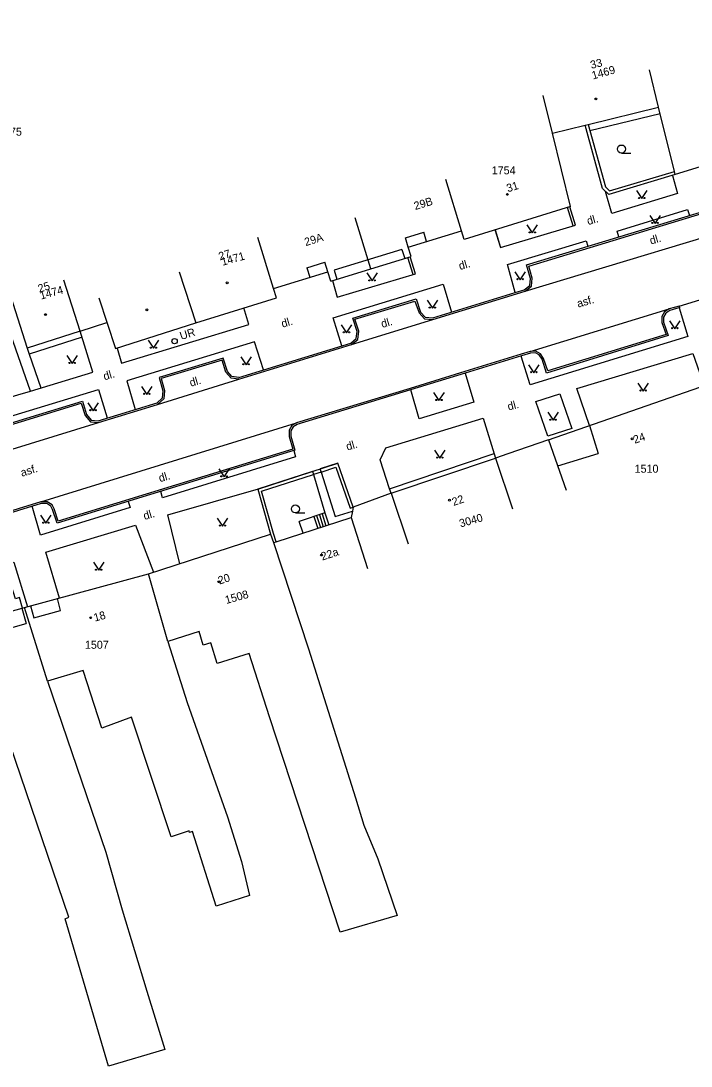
# Model space of a CAD drawing. Extents: x -584400 to -581602, y -1210894 to -1208793.
# Drawn here: x -583100 to -583037.3, y -1209585.2 to -1209487.3 of the extents above; entities that cross this region are included whole.
import ezdxf

# ---------------------------------------------------------------- set-up
doc = ezdxf.new("R2010")
doc.units = 0
for name, color, linetype in [('BUDOVY_MĚŘ', 7, 'Continuous'), ('BUDOVY_NEMĚŘ', 7, 'Continuous'), ('POMOC_POPIS', 7, 'Continuous'), ('ROZHRANÍ_PLOCH', 7, 'Continuous'), ('ZN_BUDOV', 7, 'Continuous'), ('ZN_DOPLŇKOVÉ', 7, 'Continuous'), ('ZN_KULTUR', 7, 'Continuous'), ('Č_POPIS_EVID', 7, 'Continuous')]:
    doc.layers.add(name, color=color, linetype=linetype)

msp = doc.modelspace()

# ---------------------------------------------------------------- linework, layer by layer
at = {"layer": 'BUDOVY_MĚŘ'}
for points in [[(-583040.3, -1209495.41), (-583041.16, -1209491.91)], [(-583050.25, -1209497.82), (-583051.1, -1209494.32)], [(-583050.25, -1209497.82), (-583047.18, -1209497.08), (-583046.89, -1209497.01), (-583040.3, -1209495.41)], [(-583028.98, -1209498.72), (-583038.76, -1209501.72), (-583038.83, -1209501.43), (-583040.3, -1209495.41)], [(-583048.56, -1209504.71), (-583050.25, -1209497.82)], [(-583058.76, -1209506.97), (-583060.23, -1209502.19)], [(-583048.56, -1209504.71), (-583058.51, -1209507.79), (-583058.76, -1209506.97)], [(-583067.25, -1209510.55), (-583068.71, -1209505.76)], [(-583103.02, -1209506.79), (-583099.45, -1209517.98)], [(-583067.25, -1209510.55), (-583063.48, -1209509.4), (-583063.76, -1209508.5), (-583058.76, -1209506.97)], [(-583076.38, -1209512.38), (-583077.85, -1209507.6)], [(-583085.19, -1209510.83), (-583083.65, -1209515.59), (-583076.1, -1209513.27), (-583076.38, -1209512.38)], [(-583076.38, -1209512.38), (-583071.28, -1209510.81)], [(-583071.01, -1209511.7), (-583071.28, -1209510.81)], [(-583071.01, -1209511.7), (-583067.25, -1209510.55)], [(-583094.47, -1209516.37), (-583096.01, -1209511.61)], [(-583094.47, -1209516.37), (-583099.45, -1209517.98)], [(-583050.61, -1209526.55), (-583036.43, -1209521.64)], [(-583050.61, -1209526.55), (-583048.97, -1209531.27)], [(-583065.36, -1209531.56), (-583055.58, -1209528.27), (-583053.99, -1209533.01)], [(-583065.36, -1209531.56), (-583063.76, -1209536.3)], [(-583076.36, -1209536.19), (-583076.11, -1209536.11), (-583069.08, -1209533.85), (-583067.55, -1209538.61)], [(-583088.07, -1209539.12), (-583076.66, -1209535.41), (-583076.36, -1209536.19)], [(-583099.7, -1209542.27), (-583088.07, -1209539.12)], [(-583112.2, -1209545.75), (-583099.7, -1209542.27)]]:
    msp.add_lwpolyline(points, dxfattribs=at)
at = {"layer": 'BUDOVY_NEMĚŘ'}
for points in [[(-583076.36, -1209536.19), (-583073.08, -1209546.13), (-583068.69, -1209560.1), (-583067.91, -1209562.65), (-583066.59, -1209565.82), (-583064.8, -1209571.12), (-583070.11, -1209572.66), (-583076.74, -1209552.52), (-583078.64, -1209546.56), (-583081.63, -1209547.52), (-583082.23, -1209545.57), (-583082.97, -1209545.78), (-583083.32, -1209544.5), (-583086.26, -1209545.46)], [(-583086.26, -1209545.46), (-583088.07, -1209539.12)], [(-583097.54, -1209549.17), (-583099.7, -1209542.27)], [(-583086.26, -1209545.46), (-583084.46, -1209551.15), (-583080.69, -1209561.88), (-583079.38, -1209566.05), (-583078.61, -1209569.24), (-583081.75, -1209570.23), (-583083.95, -1209563.26), (-583084.24, -1209563.35), (-583084.28, -1209563.17), (-583085.95, -1209563.74), (-583089.67, -1209552.55), (-583092.45, -1209553.56), (-583094.18, -1209548.17), (-583097.54, -1209549.17)], [(-583097.54, -1209549.17), (-583092.06, -1209565.18), (-583090.55, -1209570.58), (-583088.22, -1209578.21), (-583086.56, -1209583.65), (-583091.83, -1209585.22), (-583095.87, -1209571.43), (-583095.55, -1209571.27), (-583101.52, -1209553.67), (-583102.2, -1209553.86), (-583102.41, -1209553.09), (-583109.25, -1209554.98)]]:
    msp.add_lwpolyline(points, dxfattribs=at)
at = {"layer": 'ROZHRANÍ_PLOCH'}
for points in [[(-583099.11, -1209521.99), (-583104.91, -1209505.55), (-583111.13, -1209493.39), (-583114.28, -1209487.32)], [(-583046.73, -1209497.58), (-583040.16, -1209495.99)], [(-583038.99, -1209501.79), (-583038.52, -1209503.48), (-583044.67, -1209505.36), (-583045.27, -1209503.3)], [(-583069.14, -1209517.5), (-583068.63, -1209517.07), (-583068.54, -1209516.41), (-583068.95, -1209515.17), (-583063.02, -1209513.36), (-583062.59, -1209514.59), (-583062.15, -1209515.08), (-583061.46, -1209515.13), (-583053.73, -1209512.77), (-583052.88, -1209512.51), (-583052.36, -1209512.1), (-583052.3, -1209511.44), (-583052.66, -1209510.17), (-583029.67, -1209503.19), (-583029.32, -1209504.48), (-583028.86, -1209505), (-583028.19, -1209505.04)], [(-583052.8, -1209512.65), (-583052.21, -1209512.18), (-583052.14, -1209511.42), (-583052.46, -1209510.28), (-583029.78, -1209503.39), (-583029.46, -1209504.56), (-583028.93, -1209505.15), (-583028.17, -1209505.2)], [(-583055.61, -1209506.89), (-583055.1, -1209508.55), (-583048.08, -1209506.45), (-583048.63, -1209504.73)], [(-583052.8, -1209512.65), (-583028.17, -1209505.2)], [(-583048.31, -1209506.52), (-583048.85, -1209504.8)], [(-583044.02, -1209507.55), (-583044.17, -1209507.01), (-583037.6, -1209504.97), (-583037.42, -1209505.54)], [(-583063.76, -1209508.5), (-583064.02, -1209507.64), (-583062.3, -1209507.11)], [(-583062.03, -1209507.97), (-583062.3, -1209507.11)], [(-583055.15, -1209508.4), (-583055.61, -1209506.89)], [(-583053.73, -1209512.77), (-583054.47, -1209510.15), (-583047.1, -1209507.91), (-583046.93, -1209508.43)], [(-583070.84, -1209511.65), (-583070.4, -1209513.2), (-583063.07, -1209511), (-583063.58, -1209509.43)], [(-583064.34, -1209508.72), (-583070.69, -1209510.66), (-583070.43, -1209511.52)], [(-583064.34, -1209508.72), (-583064.07, -1209509.58)], [(-583038.37, -1209514.03), (-583020.77, -1209508.63)], [(-583073.25, -1209510.45), (-583071.55, -1209509.93)], [(-583071.28, -1209510.81), (-583071.55, -1209509.93)], [(-583063.29, -1209511.07), (-583063.79, -1209509.49)], [(-583073.25, -1209510.45), (-583072.98, -1209511.33)], [(-583069.97, -1209517.75), (-583070.77, -1209515.12), (-583060.48, -1209511.98), (-583059.7, -1209514.59)], [(-583061.44, -1209515.29), (-583052.8, -1209512.65)], [(-583091.01, -1209517.97), (-583090.6, -1209519.37), (-583078.69, -1209515.75), (-583079.16, -1209514.21)], [(-583038.33, -1209514.18), (-583039.25, -1209514.45), (-583039.63, -1209514.68), (-583039.85, -1209515.06), (-583039.83, -1209515.53), (-583039.41, -1209516.78), (-583050.79, -1209520.31), (-583051.22, -1209519), (-583051.48, -1209518.61), (-583051.84, -1209518.41), (-583052.29, -1209518.44), (-583053.14, -1209518.7), (-583058.41, -1209520.32), (-583063.53, -1209521.89), (-583074.17, -1209525.12)], [(-583069.06, -1209517.64), (-583068.48, -1209517.15), (-583068.38, -1209516.39), (-583068.75, -1209515.27), (-583063.12, -1209513.56), (-583062.73, -1209514.67), (-583062.23, -1209515.23), (-583061.44, -1209515.29)], [(-583038.39, -1209514.2), (-583037.58, -1209516.88), (-583052.34, -1209521.41), (-583053.16, -1209518.71)], [(-583038.33, -1209514.18), (-583038.37, -1209514.03), (-583039.32, -1209514.3), (-583039.75, -1209514.57), (-583040.01, -1209515.02), (-583039.99, -1209515.56), (-583039.61, -1209516.68), (-583050.69, -1209520.11), (-583051.07, -1209518.93), (-583051.37, -1209518.49), (-583051.8, -1209518.25), (-583052.32, -1209518.28)], [(-583052.32, -1209518.28), (-583039.32, -1209514.3)], [(-583069.06, -1209517.64), (-583061.44, -1209515.29)], [(-583094.29, -1209516.94), (-583099.25, -1209518.55)], [(-583099.11, -1209521.99), (-583093.29, -1209520.22), (-583094.47, -1209516.37)], [(-583099.45, -1209517.98), (-583099.25, -1209518.55)], [(-583077.32, -1209520.01), (-583078.15, -1209517.37), (-583090.11, -1209521.02), (-583089.32, -1209523.72)], [(-583079.61, -1209520.72), (-583069.14, -1209517.5)], [(-583079.6, -1209520.88), (-583069.06, -1209517.64)], [(-583099.25, -1209518.55), (-583098.17, -1209521.7)], [(-583079.61, -1209520.72), (-583080.26, -1209520.64), (-583080.69, -1209520.15), (-583081.07, -1209518.9), (-583087.09, -1209520.71), (-583086.73, -1209521.97), (-583086.79, -1209522.65), (-583087.27, -1209523.09)], [(-583079.6, -1209520.88), (-583080.34, -1209520.79), (-583080.83, -1209520.23), (-583081.17, -1209519.09), (-583086.89, -1209520.82), (-583086.57, -1209521.95), (-583086.63, -1209522.71), (-583087.22, -1209523.25)], [(-583052.32, -1209518.28), (-583053.19, -1209518.55), (-583058.46, -1209520.17), (-583063.58, -1209521.74), (-583074.22, -1209524.97)], [(-583046.78, -1209525.21), (-583047.97, -1209521.75), (-583037.11, -1209518.46), (-583036.03, -1209521.5)], [(-583087.22, -1209523.25), (-583079.6, -1209520.88)], [(-583058.42, -1209520.32), (-583057.62, -1209523.02), (-583062.73, -1209524.6), (-583063.52, -1209521.89)], [(-583116.71, -1209527.34), (-583100.32, -1209522.35), (-583099.11, -1209521.99)], [(-583116.17, -1209528.96), (-583092.76, -1209521.83), (-583091.94, -1209524.51)], [(-583114.5, -1209530.49), (-583112.88, -1209531.12), (-583111.88, -1209530.83), (-583111.32, -1209530.31), (-583111.28, -1209529.55), (-583111.59, -1209528.39), (-583094.37, -1209523.13), (-583094.01, -1209524.27), (-583093.51, -1209524.86), (-583092.76, -1209524.93)], [(-583114.43, -1209530.35), (-583112.87, -1209530.95), (-583111.96, -1209530.69), (-583111.48, -1209530.24), (-583111.44, -1209529.57), (-583111.78, -1209528.28), (-583094.27, -1209522.93), (-583093.87, -1209524.19), (-583093.43, -1209524.71), (-583092.78, -1209524.77)], [(-583092.78, -1209524.77), (-583087.27, -1209523.09)], [(-583050.68, -1209526.22), (-583051.81, -1209522.96), (-583049.56, -1209522.25), (-583048.44, -1209525.51), (-583050.68, -1209526.22)], [(-583092.76, -1209524.93), (-583087.22, -1209523.25)], [(-583111.88, -1209530.83), (-583092.76, -1209524.93)], [(-583074.22, -1209524.97), (-583074.65, -1209525.23), (-583074.91, -1209525.66), (-583074.91, -1209526.24), (-583074.57, -1209527.42), (-583096.53, -1209534.18), (-583096.9, -1209533.02), (-583097.11, -1209532.65), (-583097.56, -1209532.36), (-583098.16, -1209532.36)], [(-583098.16, -1209532.36), (-583074.22, -1209524.97)], [(-583074.14, -1209525.11), (-583074.53, -1209525.35), (-583074.75, -1209525.71), (-583074.75, -1209526.22), (-583074.37, -1209527.53), (-583096.63, -1209534.38), (-583097.05, -1209533.08), (-583097.23, -1209532.76), (-583097.61, -1209532.52), (-583098.14, -1209532.52)], [(-583065.36, -1209531.56), (-583065.5, -1209531.14), (-583066.37, -1209528.43), (-583065.85, -1209527.32), (-583056.74, -1209524.53), (-583055.58, -1209528.27)], [(-583046.77, -1209525.22), (-583045.96, -1209527.83)], [(-583074.46, -1209527.55), (-583074.3, -1209528.14), (-583086.75, -1209531.98), (-583086.93, -1209531.4)], [(-583065.5, -1209531.14), (-583055.71, -1209527.84)], [(-583049.75, -1209529.01), (-583045.96, -1209527.83)], [(-583077.85, -1209531.18), (-583070.34, -1209528.75)], [(-583072.72, -1209529.51), (-583072.62, -1209529.81)], [(-583071.92, -1209529.58), (-583072.62, -1209529.81)], [(-583072.62, -1209529.81), (-583071.56, -1209533.41)], [(-583072.02, -1209529.27), (-583071.92, -1209529.58)], [(-583071.92, -1209529.58), (-583070.6, -1209533.73), (-583068.97, -1209533.23)], [(-583085.13, -1209538.17), (-583086.27, -1209533.6), (-583077.78, -1209531.16)], [(-583098.16, -1209532.36), (-583106.69, -1209534.99)], [(-583098.14, -1209532.52), (-583106.65, -1209535.15)], [(-583089.99, -1209532.35), (-583089.79, -1209532.91), (-583098.19, -1209535.49), (-583098.96, -1209532.78)], [(-583069.2, -1209532.97), (-583068.91, -1209532.87)], [(-583068.91, -1209532.87), (-583068.97, -1209533.23), (-583069.08, -1209533.85)], [(-583071.56, -1209533.41), (-583073.96, -1209534.2)], [(-583072.59, -1209533.74), (-583072.23, -1209534.86)], [(-583072.33, -1209533.66), (-583071.97, -1209534.78)], [(-583072.07, -1209533.58), (-583071.71, -1209534.7)], [(-583071.82, -1209533.49), (-583071.46, -1209534.61)], [(-583071.56, -1209533.41), (-583071.2, -1209534.53)], [(-583096.4, -1209541.38), (-583097.69, -1209537.09), (-583089.28, -1209534.54), (-583087.6, -1209538.97)], [(-583073.59, -1209535.3), (-583073.96, -1209534.2)], [(-583099.88, -1209542.32), (-583100.17, -1209541.33), (-583100.53, -1209541.44), (-583101.52, -1209538.3), (-583100.68, -1209538.03), (-583099.41, -1209542.19)], [(-583099.11, -1209542.11), (-583098.8, -1209543.22), (-583096.31, -1209542.54), (-583096.61, -1209541.43)], [(-583099.94, -1209542.34), (-583099.54, -1209543.77)], [(-583103.28, -1209543.26), (-583102.88, -1209544.71), (-583099.54, -1209543.77)]]:
    msp.add_lwpolyline(points, dxfattribs=at)
at = {"layer": 'ZN_BUDOV'}
for centre in [(-583046.19, -1209494.63), (-583054.47, -1209503.57), (-583080.71, -1209511.85), (-583088.22, -1209514.38), (-583097.72, -1209514.83), (-583042.78, -1209526.46), (-583059.89, -1209532.22), (-583071.88, -1209537.35), (-583081.5, -1209539.85), (-583093.49, -1209543.22)]:
    msp.add_circle(centre, 0.0875, dxfattribs=at)
at = {"layer": 'ZN_DOPLŇKOVÉ'}
for points in [[(-583038.76, -1209501.72), (-583044.98, -1209503.57), (-583045.56, -1209503.02), (-583047.18, -1209497.08)], [(-583046.89, -1209497.01), (-583045.29, -1209502.86), (-583044.9, -1209503.24), (-583038.83, -1209501.43)], [(-583092.72, -1209513.26), (-583091.18, -1209518.02), (-583083.65, -1209515.59)], [(-583094.47, -1209516.37), (-583091.97, -1209515.57)], [(-583050.61, -1209526.55), (-583054.41, -1209527.87)], [(-583054.41, -1209527.87), (-583055.58, -1209528.27)], [(-583068.91, -1209532.87), (-583070.34, -1209528.75), (-583072.01, -1209529.29)], [(-583072.72, -1209529.52), (-583077.85, -1209531.18), (-583076.66, -1209535.41)], [(-583076.12, -1209536.11), (-583076.37, -1209535.33), (-583077.48, -1209531.38), (-583072.62, -1209529.81)], [(-583071.92, -1209529.58), (-583070.52, -1209529.13), (-583069.2, -1209532.97)], [(-583065.36, -1209531.56), (-583068.91, -1209532.87)]]:
    msp.add_lwpolyline(points, dxfattribs=at)
for radius in [0.25, 0.0005]:
    msp.add_circle((-583085.63, -1209517.32), radius, dxfattribs=at)
at = {"layer": 'ZN_KULTUR'}
for p, q in [((-583043.78, -1209499.695), (-583042.905, -1209499.695)), ((-583074.32, -1209533.405), (-583073.445, -1209533.405))]:
    msp.add_line(p, q, dxfattribs=at)
for points in [[(-583042.38, -1209503.21), (-583041.88, -1209503.96), (-583041.38, -1209503.21)], [(-583041.14, -1209505.54), (-583040.64, -1209506.29), (-583040.14, -1209505.54)], [(-583052.63, -1209506.43), (-583052.13, -1209507.18), (-583051.63, -1209506.43)], [(-583067.64, -1209510.93), (-583067.14, -1209511.68), (-583066.64, -1209510.93)], [(-583053.76, -1209510.81), (-583053.26, -1209511.56), (-583052.76, -1209510.81)], [(-583061.99, -1209513.47), (-583061.49, -1209514.22), (-583060.99, -1209513.47)], [(-583070.03, -1209515.79), (-583069.53, -1209516.54), (-583069.03, -1209515.79)], [(-583039.28, -1209515.4), (-583038.78, -1209516.15), (-583038.28, -1209515.4)], [(-583088.11, -1209517.23), (-583087.61, -1209517.98), (-583087.11, -1209517.23)], [(-583095.73, -1209518.66), (-583095.23, -1209519.41), (-583094.73, -1209518.66)], [(-583079.44, -1209518.78), (-583078.94, -1209519.53), (-583078.44, -1209518.78)], [(-583052.49, -1209519.52), (-583051.99, -1209520.27), (-583051.49, -1209519.52)], [(-583088.72, -1209521.55), (-583088.22, -1209522.3), (-583087.72, -1209521.55)], [(-583061.37, -1209522.13), (-583060.87, -1209522.88), (-583060.37, -1209522.13)], [(-583042.24, -1209521.24), (-583041.74, -1209521.99), (-583041.24, -1209521.24)], [(-583093.77, -1209523.08), (-583093.27, -1209523.83), (-583092.77, -1209523.08)], [(-583050.69, -1209523.98), (-583050.19, -1209524.73), (-583049.69, -1209523.98)], [(-583061.3, -1209527.52), (-583060.8, -1209528.27), (-583060.3, -1209527.52)], [(-583081.5, -1209529.28), (-583081, -1209530.03), (-583080.5, -1209529.28)], [(-583098.18, -1209533.62), (-583097.68, -1209534.37), (-583097.18, -1209533.62)], [(-583081.65, -1209533.89), (-583081.15, -1209534.64), (-583080.65, -1209533.89)], [(-583093.24, -1209538.03), (-583092.74, -1209538.78), (-583092.24, -1209538.03)]]:
    msp.add_lwpolyline(points, dxfattribs=at)
for centre, radius in [((-583043.78, -1209499.32), 0.375), ((-583042.13, -1209503.91), 0.05), ((-583041.63, -1209503.91), 0.05), ((-583040.89, -1209506.24), 0.05), ((-583040.39, -1209506.24), 0.05), ((-583052.38, -1209507.13), 0.05), ((-583051.88, -1209507.13), 0.05), ((-583067.39, -1209511.63), 0.05), ((-583066.89, -1209511.63), 0.05), ((-583053.51, -1209511.51), 0.05), ((-583053.01, -1209511.51), 0.05), ((-583061.74, -1209514.17), 0.05), ((-583061.24, -1209514.17), 0.05), ((-583039.03, -1209516.1), 0.05), ((-583038.53, -1209516.1), 0.05), ((-583069.78, -1209516.49), 0.05), ((-583069.28, -1209516.49), 0.05), ((-583087.86, -1209517.93), 0.05), ((-583087.36, -1209517.93), 0.05), ((-583095.48, -1209519.36), 0.05), ((-583094.98, -1209519.36), 0.05), ((-583079.19, -1209519.48), 0.05), ((-583078.69, -1209519.48), 0.05), ((-583052.24, -1209520.22), 0.05), ((-583051.74, -1209520.22), 0.05), ((-583041.99, -1209521.94), 0.05), ((-583041.49, -1209521.94), 0.05), ((-583088.47, -1209522.25), 0.05), ((-583087.97, -1209522.25), 0.05), ((-583061.12, -1209522.83), 0.05), ((-583060.62, -1209522.83), 0.05), ((-583093.52, -1209523.78), 0.05), ((-583093.02, -1209523.78), 0.05), ((-583050.44, -1209524.68), 0.05), ((-583049.94, -1209524.68), 0.05), ((-583061.05, -1209528.22), 0.05), ((-583060.55, -1209528.22), 0.05), ((-583081.25, -1209529.98), 0.05), ((-583080.75, -1209529.98), 0.05), ((-583074.32, -1209533.03), 0.375), ((-583097.93, -1209534.32), 0.05), ((-583097.43, -1209534.32), 0.05), ((-583081.4, -1209534.59), 0.05), ((-583080.9, -1209534.59), 0.05), ((-583092.99, -1209538.73), 0.05), ((-583092.49, -1209538.73), 0.05)]:
    msp.add_circle(centre, radius, dxfattribs=at)

# ---------------------------------------------------------------- texts
at = {"layer": 'POMOC_POPIS'}
for s, rotation, p in [('dl.', 16.17368, (-583046.9, -1209506.45)), ('dl.', 16.17368, (-583041.02, -1209508.28)), ('dl.', 16.17368, (-583058.9, -1209510.66)), ('asf.', 16.32443, (-583047.83, -1209514.18)), ('dl.', 16.17368, (-583075.52, -1209516.06)), ('dl.', 16.17368, (-583066.18, -1209516.08)), ('UR', 17.44679, (-583085.01, -1209517.21)), ('dl.', 16.17368, (-583092.19, -1209520.99)), ('dl.', 16.17368, (-583084.11, -1209521.59)), ('dl.', 14.38697, (-583054.35, -1209523.82)), ('dl.', 16.17368, (-583069.45, -1209527.57)), ('asf.', 16.92764, (-583099.93, -1209530.02)), ('dl.', 16.17368, (-583087, -1209530.53)), ('dl.', 16.17368, (-583088.44, -1209534.07))]:
    msp.add_text(s, height=0.75, rotation=rotation, dxfattribs=at).set_placement(p)
at = {"layer": 'Č_POPIS_EVID'}
for s, rotation, p in [('33', 13.6219, (-583046.6, -1209491.82)), ('1469', 15.61138, (-583046.45, -1209492.81)), ('31', 17.16988, (-583054.42, -1209503.38)), ('29B', 16.98929, (-583063.09, -1209505.04)), ('29A', 16.98929, (-583073.35, -1209508.42)), ('27', 17.05466, (-583081.38, -1209509.76)), ('1471', 15.61138, (-583081.14, -1209510.26)), ('25', 17.91565, (-583098.29, -1209512.78)), ('1474', 15.61138, (-583098.14, -1209513.43)), ('24', 19.09542, (-583042.53, -1209526.93)), ('22', 18.61059, (-583059.51, -1209532.76)), ('3040', 15.61138, (-583058.85, -1209534.77)), ('22a', 17.84993, (-583071.79, -1209537.87)), ('20', 17.99701, (-583081.43, -1209540.12)), ('1508', 15.61138, (-583080.79, -1209541.94)), ('18', 15.14385, (-583093.1, -1209543.59))]:
    msp.add_text(s, height=0.75, rotation=rotation, dxfattribs=at).set_placement(p)
for s, p in [('1475', (-583102.16, -1209498.07)), ('1754', (-583055.93, -1209501.69)), ('1510', (-583042.55, -1209529.64)), ('1507', (-583094.03, -1209546.13))]:
    msp.add_text(s, height=0.75, dxfattribs=at).set_placement(p)

doc.saveas('drawing.dxf')
